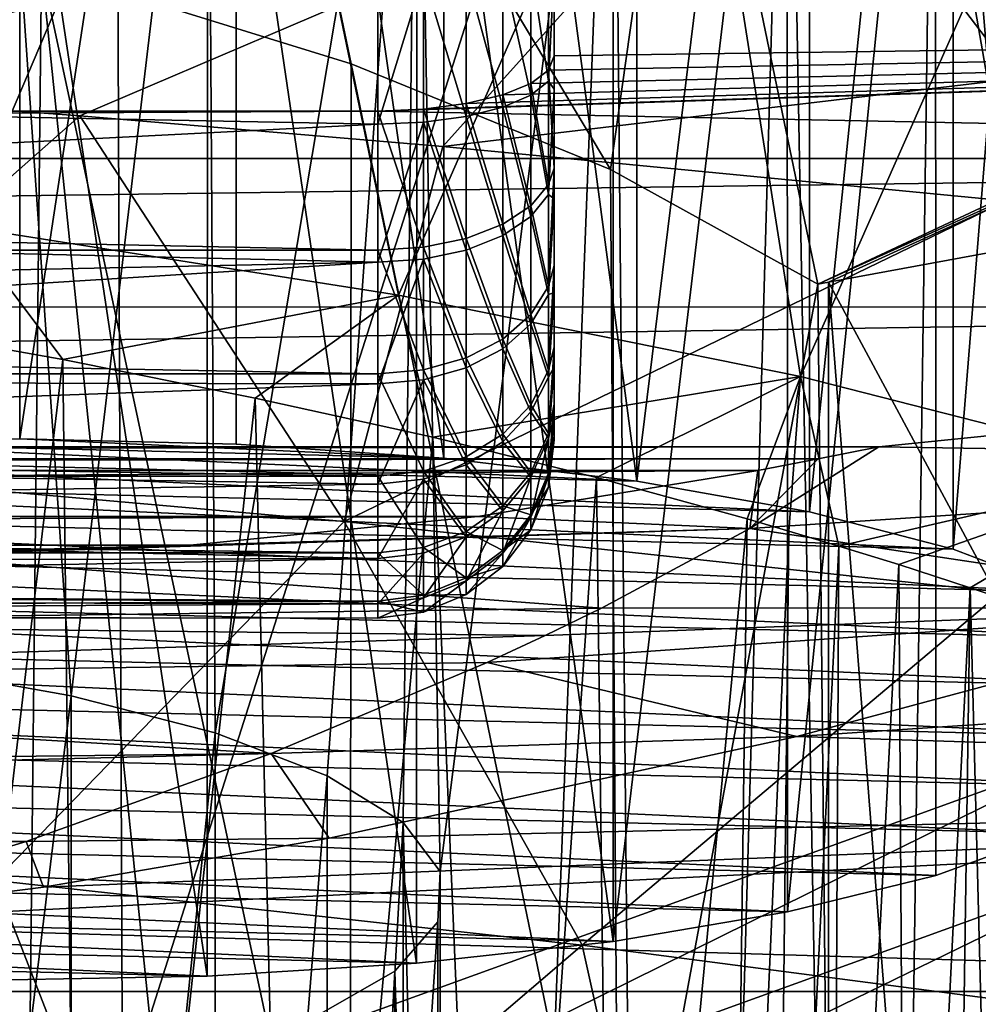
# Model space of a CAD drawing. Header units: metres. Extents: x -150 to 310, y -128 to 84.
# Tile 401 of 465: x 255.04 to 256.67, y 29.45 to 31.12. Entities that reach past the tile are written whole.
import ezdxf

# ---------------------------------------------------------------- set-up
doc = ezdxf.new("R2010")
doc.units = ezdxf.units.M
doc.layers.add('solid_26009703_SW0001_01', color=7, linetype='CONTINUOUS')

msp = doc.modelspace()

# ---------------------------------------------------------------- linework, layer by layer
at = {"layer": 'solid_26009703_SW0001_01'}
for points in [[(256.882965, 29.884733, 20), (256.363159, 32.883347, 20), (257.426453, 33.716602, 20)], [(255.216049, 29.28145, 20), (255.204056, 32.182507, 20), (256.363159, 32.883347, 20)], [(255.216049, 29.28145, 20), (256.363159, 32.883347, 20), (256.882965, 29.884733, 20)], [(254.674683, 30.402327, 146.529358), (255.041092, 32.842091, 147.075653), (255.041519, 30.409149, 146.500504)], [(255.041519, 30.409149, 146.500504), (255.041092, 32.842091, 147.075653), (255.409927, 32.833172, 147.113373)], [(255.041519, 30.409149, 146.500504), (255.409927, 32.833172, 147.113373), (255.409531, 30.400249, 146.538147)], [(255.409531, 30.400249, 146.538147), (255.409927, 32.833172, 147.113373), (255.762161, 30.376034, 146.640594)], [(255.762161, 30.376034, 146.640594), (255.409927, 32.833172, 147.113373), (255.762848, 32.808918, 147.215988)], [(255.762161, 30.376034, 146.640594), (255.762848, 32.808918, 147.215988), (256.090302, 30.33737, 146.804138)], [(256.090302, 30.33737, 146.804138), (255.762848, 32.808918, 147.215988), (256.09082, 32.770248, 147.379562)], [(256.090302, 30.33737, 146.804138), (256.09082, 32.770248, 147.379562), (256.383392, 32.718056, 147.600357)], [(256.090302, 30.33737, 146.804138), (256.383392, 32.718056, 147.600357), (256.383514, 30.28507, 147.025391)], [(256.383514, 30.28507, 147.025391), (256.383392, 32.718056, 147.600357), (256.627686, 32.654808, 147.867905)], [(256.383514, 30.28507, 147.025391), (256.627686, 32.654808, 147.867905), (256.62796, 30.221779, 147.293137)], [(256.62796, 30.221779, 147.293137), (256.627686, 32.654808, 147.867905), (256.818268, 32.582169, 148.175186)], [(256.62796, 30.221779, 147.293137), (256.818268, 32.582169, 148.175186), (256.81839, 30.149157, 147.600342)], [(253.496826, 28.847433, 20), (253.971252, 31.628019, 20), (255.204056, 32.182507, 20)], [(253.496826, 28.847433, 20), (255.204056, 32.182507, 20), (255.216049, 29.28145, 20)], [(256.796539, 32.171997, 149.910355), (256.835052, 24.208948, 183.596405), (256.487549, 24.237047, 183.477539)], [(256.598053, 32.100166, 150.214218), (256.796539, 32.171997, 149.910355), (256.487549, 24.237047, 183.477539)], [(256.796539, 29.739042, 149.335251), (256.796539, 32.171997, 149.910355), (256.598053, 32.100166, 150.214218)], [(256.345978, 32.038231, 150.476227), (256.598053, 32.100166, 150.214218), (256.487549, 24.237047, 183.477539)], [(256.346344, 29.60535, 149.900803), (256.598053, 32.100166, 150.214218), (256.345978, 32.038231, 150.476227)], [(256.598236, 29.667276, 149.63884), (256.598053, 32.100166, 150.214218), (256.346344, 29.60535, 149.900803)], [(256.796539, 29.739042, 149.335251), (256.598053, 32.100166, 150.214218), (256.598236, 29.667276, 149.63884)], [(256.049896, 31.988049, 150.688507), (256.345978, 32.038231, 150.476227), (256.123444, 24.250113, 183.422272)], [(256.050049, 29.555134, 150.113235), (256.345978, 32.038231, 150.476227), (256.049896, 31.988049, 150.688507)], [(256.346344, 29.60535, 149.900803), (256.345978, 32.038231, 150.476227), (256.050049, 29.555134, 150.113235)], [(256.345978, 32.038231, 150.476227), (256.487549, 24.237047, 183.477539), (256.123444, 24.250113, 183.422272)], [(255.426117, 31.901264, 119.881325), (254.944885, 30.769943, 119.285736), (254.622391, 32.015484, 119.473335)], [(255.716507, 31.950991, 150.845261), (256.049896, 31.988049, 150.688507), (255.75621, 29.673986, 160.477676)], [(256.050049, 29.555134, 150.113235), (256.049896, 31.988049, 150.688507), (255.716507, 31.950991, 150.845261)], [(256.049896, 31.988049, 150.688507), (256.123444, 24.250113, 183.422272), (255.753357, 24.247452, 183.433533)], [(256.049896, 31.988049, 150.688507), (255.753357, 24.247452, 183.433533), (255.75621, 29.673986, 160.477676)], [(255.360764, 31.928854, 150.938904), (255.716507, 31.950991, 150.845261), (255.373337, 29.909336, 159.482071)], [(255.715958, 29.518002, 150.270325), (255.716507, 31.950991, 150.845261), (255.360764, 31.928854, 150.938904)], [(255.716507, 31.950991, 150.845261), (255.563919, 29.836697, 159.789368), (255.373337, 29.909336, 159.482071)], [(255.716507, 31.950991, 150.845261), (255.693161, 29.756943, 160.12674), (255.563919, 29.836697, 159.789368)], [(255.716507, 31.950991, 150.845261), (255.75621, 29.673986, 160.477676), (255.693161, 29.756943, 160.12674)], [(256.050049, 29.555134, 150.113235), (255.716507, 31.950991, 150.845261), (255.715958, 29.518002, 150.270325)], [(254.993637, 31.922009, 150.967865), (255.129059, 29.972582, 159.214523), (254.836472, 30.024775, 158.993729)], [(255.360046, 29.495878, 150.363907), (254.993637, 31.922009, 150.967865), (254.993225, 29.489058, 150.392761)], [(254.993637, 31.922009, 150.967865), (255.360764, 31.928854, 150.938904), (255.129059, 29.972582, 159.214523)], [(255.360046, 29.495878, 150.363907), (255.360764, 31.928854, 150.938904), (254.993637, 31.922009, 150.967865)], [(255.360764, 31.928854, 150.938904), (255.373337, 29.909336, 159.482071), (255.129059, 29.972582, 159.214523)], [(255.715958, 29.518002, 150.270325), (255.360764, 31.928854, 150.938904), (255.360046, 29.495878, 150.363907)], [(255.426117, 31.901264, 119.881325), (255.684937, 30.653164, 119.702866), (254.944885, 30.769943, 119.285736)], [(255.078445, 31.209459, 122.352425), (255.604828, 31.046314, 122.935181), (255.426117, 31.901264, 119.881325)], [(256.17157, 31.761906, 120.379105), (255.684937, 30.653164, 119.702866), (255.426117, 31.901264, 119.881325)], [(256.045715, 30.866819, 123.576332), (256.17157, 31.761906, 120.379105), (255.426117, 31.901264, 119.881325)], [(255.604828, 31.046314, 122.935181), (256.045715, 30.866819, 123.576332), (255.426117, 31.901264, 119.881325)], [(256.17157, 31.761906, 120.379105), (256.368622, 30.51491, 120.196709), (255.684937, 30.653164, 119.702866)], [(256.045715, 30.866819, 123.576332), (256.397827, 30.672058, 124.272003), (256.17157, 31.761906, 120.379105)], [(256.849274, 31.599306, 120.959908), (256.368622, 30.51491, 120.196709), (256.17157, 31.761906, 120.379105)], [(256.843353, 30.880463, 123.527596), (256.849274, 31.599306, 120.959908), (256.17157, 31.761906, 120.379105)], [(256.397827, 30.672058, 124.272003), (256.843353, 30.880463, 123.527596), (256.17157, 31.761906, 120.379105)], [(255.949997, 30.414534, 117.06012), (255.949997, 31.348009, 117.20089), (255.949997, 31.624529, 118.10955)], [(255.949997, 30.657501, 117.844452), (255.949997, 31.624529, 118.10955), (255.949997, 31.416698, 118.146782)], [(255.949997, 30.531208, 117.673218), (255.949997, 31.624529, 118.10955), (255.949997, 30.657501, 117.844452)], [(255.949997, 30.447041, 117.479897), (255.949997, 31.624529, 118.10955), (255.949997, 30.531208, 117.673218)], [(255.949997, 30.40716, 117.272827), (255.949997, 31.624529, 118.10955), (255.949997, 30.447041, 117.479897)], [(255.949997, 30.414534, 117.06012), (255.949997, 31.624529, 118.10955), (255.949997, 30.40716, 117.272827)], [(256.849274, 31.599306, 120.959908), (256.992371, 30.35578, 120.765114), (256.368622, 30.51491, 120.196709)], [(256.219482, 31.417496, 239.797455), (254.146851, 31.568571, 239.514435), (253.840149, 31.048929, 240.856018)], [(254.491501, 31.00687, 240.934845), (256.219482, 31.417496, 239.797455), (253.840149, 31.048929, 240.856018)], [(254.491501, 31.00687, 240.934845), (255.143387, 30.958174, 241.026108), (256.219482, 31.417496, 239.797455)], [(255.143387, 30.958174, 241.026108), (255.760406, 30.905994, 241.123901), (256.219482, 31.417496, 239.797455)], [(258.289825, 31.206028, 240.193741), (256.219482, 31.417496, 239.797455), (255.760406, 30.905994, 241.123901)], [(255.949997, 30.657501, 117.844452), (255.949997, 31.416698, 118.146782), (255.949997, 30.816851, 117.981934)], [(255.949997, 30.816851, 117.981934), (255.949997, 31.416698, 118.146782), (255.949997, 31.208759, 118.137283)], [(255.949997, 31.348009, 117.20089), (260.419891, 31.121006, 116.485008), (261.106964, 31.376841, 117.293686)], [(255.050598, 28.642982, 121.604988), (254.476974, 31.352512, 121.841446), (254.428589, 28.53084, 121.012894)], [(255.050598, 28.642982, 121.604988), (255.078445, 31.209459, 122.352425), (254.476974, 31.352512, 121.841446)], [(255.949997, 31.348009, 117.20089), (255.949997, 31.059605, 116.295654), (260.419891, 31.121006, 116.485008)], [(255.949997, 30.869019, 116.381889), (255.949997, 31.059605, 116.295654), (255.949997, 31.348009, 117.20089)], [(255.949997, 30.468212, 116.856689), (255.949997, 31.348009, 117.20089), (255.949997, 30.414534, 117.06012)], [(255.949997, 30.565483, 116.669334), (255.949997, 31.348009, 117.20089), (255.949997, 30.468212, 116.856689)], [(255.949997, 30.703695, 116.507057), (255.949997, 31.348009, 117.20089), (255.949997, 30.565483, 116.669334)], [(255.949997, 30.869019, 116.381889), (255.949997, 31.348009, 117.20089), (255.949997, 30.703695, 116.507057)], [(252.5, 31.238018, 118.443291), (252.5, 31.005062, 118.39904), (255.649994, 31.195852, 118.438759)], [(255.909927, 31.21508, 118.289787), (255.939865, 31.016987, 118.16925), (255.939865, 31.224298, 118.217926)], [(255.939865, 31.224298, 118.217926), (255.939865, 31.016987, 118.16925), (255.949997, 31.208759, 118.137283)], [(255.33725, 28.70063, 121.93808), (255.078445, 31.209459, 122.352425), (255.050598, 28.642982, 121.604988)], [(255.602783, 28.755121, 122.290657), (255.604828, 31.046314, 122.935181), (255.078445, 31.209459, 122.352425)], [(255.602783, 28.755121, 122.290657), (255.078445, 31.209459, 122.352425), (255.33725, 28.70063, 121.93808)], [(255.800064, 31.200981, 118.398857), (255.727646, 31.197115, 118.428612), (255.800064, 30.956911, 118.341507)], [(256.717987, 30.813271, 241.297714), (258.289825, 31.206028, 240.193741), (255.760406, 30.905994, 241.123901)], [(255.800064, 31.200981, 118.398857), (255.862244, 30.97266, 118.296432), (255.862244, 31.207117, 118.351501)], [(255.800064, 31.200981, 118.398857), (255.800064, 30.956911, 118.341507), (255.862244, 30.97266, 118.296432)], [(255.862244, 31.207117, 118.351501), (255.909927, 30.99316, 118.237679), (255.909927, 31.21508, 118.289787)], [(255.862244, 31.207117, 118.351501), (255.862244, 30.97266, 118.296432), (255.909927, 30.99316, 118.237679)], [(255.909927, 31.21508, 118.289787), (255.909927, 30.99316, 118.237679), (255.939865, 31.016987, 118.16925)], [(255.939865, 31.016987, 118.16925), (255.949997, 31.003119, 118.081535), (255.949997, 31.208759, 118.137283)], [(255.949997, 30.816851, 117.981934), (255.949997, 31.208759, 118.137283), (255.949997, 31.003119, 118.081535)], [(252.5, 31.005062, 118.39904), (255.649994, 30.943693, 118.379501), (255.649994, 31.195852, 118.438759)], [(255.727646, 30.947004, 118.369835), (255.727646, 31.197115, 118.428612), (255.649994, 30.943693, 118.379501)], [(255.727646, 31.197115, 118.428612), (255.649994, 31.195852, 118.438759), (255.649994, 30.943693, 118.379501)], [(255.800064, 30.956911, 118.341507), (255.727646, 31.197115, 118.428612), (255.727646, 30.947004, 118.369835)], [(257.498779, 31.169559, 123.179398), (256.843353, 30.880463, 123.527596), (256.397827, 30.672058, 124.272003)], [(257.498779, 31.169559, 123.179398), (256.397827, 30.672058, 124.272003), (256.415955, 30.675394, 124.319626)], [(257.498779, 31.169559, 123.179398), (256.415955, 30.675394, 124.319626), (257.898254, 30.947905, 128.255234)], [(255.649994, 30.966089, 116.010605), (259.676178, 30.885269, 115.76738), (260.419891, 31.121006, 116.485008)], [(255.727646, 30.969297, 116.020309), (255.649994, 30.966089, 116.010605), (260.419891, 31.121006, 116.485008)], [(255.800064, 30.978699, 116.048805), (255.727646, 30.969297, 116.020309), (260.419891, 31.121006, 116.485008)], [(255.862244, 30.993637, 116.094162), (255.800064, 30.978699, 116.048805), (260.419891, 31.121006, 116.485008)], [(255.909927, 31.01306, 116.153275), (255.862244, 30.993637, 116.094162), (260.419891, 31.121006, 116.485008)], [(255.939865, 31.035603, 116.22213), (255.909927, 31.01306, 116.153275), (260.419891, 31.121006, 116.485008)], [(255.949997, 31.059605, 116.295654), (255.939865, 31.035603, 116.22213), (260.419891, 31.121006, 116.485008)], [(255.949997, 30.869019, 116.381889), (255.939865, 31.035603, 116.22213), (255.949997, 31.059605, 116.295654)], [(256.059784, 28.842941, 123.035217), (255.604828, 31.046314, 122.935181), (255.602783, 28.755121, 122.290657)], [(256.059784, 28.842941, 123.035217), (256.045715, 30.866819, 123.576332), (255.604828, 31.046314, 122.935181)], [(255.939865, 30.841085, 116.3088), (255.909927, 31.01306, 116.153275), (255.939865, 31.035603, 116.22213)], [(255.939865, 30.841085, 116.3088), (255.939865, 31.035603, 116.22213), (255.949997, 30.869019, 116.381889)], [(255.909927, 30.99316, 118.237679), (255.939865, 30.824162, 118.078888), (255.939865, 31.016987, 118.16925)], [(255.939865, 31.016987, 118.16925), (255.939865, 30.824162, 118.078888), (255.949997, 31.003119, 118.081535)], [(252.5, 31.005062, 118.39904), (252.5, 30.783253, 118.310822), (255.649994, 30.943693, 118.379501)], [(254.475098, 30.367371, 242.537247), (255.143387, 30.958174, 241.026108), (254.491501, 31.00687, 240.934845)], [(255.909927, 30.804838, 116.246063), (255.862244, 30.993637, 116.094162), (255.909927, 31.01306, 116.153275)], [(255.909927, 30.804838, 116.246063), (255.909927, 31.01306, 116.153275), (255.939865, 30.841085, 116.3088)], [(255.939865, 30.824162, 118.078888), (255.949997, 30.816851, 117.981934), (255.949997, 31.003119, 118.081535)], [(255.862244, 30.773661, 116.192207), (255.800064, 30.978699, 116.048805), (255.862244, 30.993637, 116.094162)], [(255.862244, 30.773661, 116.192207), (255.862244, 30.993637, 116.094162), (255.909927, 30.804838, 116.246063)], [(255.862244, 30.97266, 118.296432), (255.909927, 30.786749, 118.140938), (255.909927, 30.99316, 118.237679)], [(255.909927, 30.99316, 118.237679), (255.909927, 30.786749, 118.140938), (255.939865, 30.824162, 118.078888)], [(255.727646, 30.734648, 116.124947), (255.649994, 30.966089, 116.010605), (255.727646, 30.969297, 116.020309)], [(255.800064, 30.74971, 116.150902), (255.727646, 30.969297, 116.020309), (255.800064, 30.978699, 116.048805)], [(255.800064, 30.74971, 116.150902), (255.727646, 30.734648, 116.124947), (255.727646, 30.969297, 116.020309)], [(255.800064, 30.74971, 116.150902), (255.800064, 30.978699, 116.048805), (255.862244, 30.773661, 116.192207)], [(255.800064, 30.956911, 118.341507), (255.862244, 30.754593, 118.194206), (255.862244, 30.97266, 118.296432)], [(255.862244, 30.97266, 118.296432), (255.862244, 30.754593, 118.194206), (255.909927, 30.786749, 118.140938)], [(255.649994, 30.966089, 116.010605), (240.323822, 30.885269, 115.76738), (259.676178, 30.885269, 115.76738)], [(255.649994, 30.966089, 116.010605), (244.350006, 30.966089, 116.010605), (240.323822, 30.885269, 115.76738)], [(255.649994, 30.729509, 116.116112), (244.350006, 30.966089, 116.010605), (255.649994, 30.966089, 116.010605)], [(255.649994, 30.729509, 116.116112), (244.350006, 30.729509, 116.116112), (244.350006, 30.966089, 116.010605)], [(254.475098, 30.367371, 242.537247), (255.592606, 30.268791, 242.721451), (255.143387, 30.958174, 241.026108)], [(255.592606, 30.268791, 242.721451), (255.760406, 30.905994, 241.123901), (255.143387, 30.958174, 241.026108)], [(255.727646, 30.734648, 116.124947), (255.649994, 30.729509, 116.116112), (255.649994, 30.966089, 116.010605)], [(255.800064, 30.956911, 118.341507), (255.727646, 30.947004, 118.369835), (255.800064, 30.729904, 118.235077)], [(255.800064, 30.956911, 118.341507), (255.800064, 30.729904, 118.235077), (255.862244, 30.754593, 118.194206)], [(255.649994, 30.943693, 118.379501), (252.5, 30.783253, 118.310822), (255.649994, 30.709112, 118.269516)], [(255.727646, 30.714382, 118.260757), (255.727646, 30.947004, 118.369835), (255.649994, 30.709112, 118.269516)], [(255.727646, 30.947004, 118.369835), (255.649994, 30.943693, 118.379501), (255.649994, 30.709112, 118.269516)], [(255.800064, 30.729904, 118.235077), (255.727646, 30.947004, 118.369835), (255.727646, 30.714382, 118.260757)], [(257.898254, 30.947905, 128.255234), (256.415955, 30.675394, 124.319626), (257.286041, 29.058058, 126.132187)], [(255.592606, 30.268791, 242.721451), (256.717987, 30.813271, 241.297714), (255.760406, 30.905994, 241.123901)], [(241.15773, 30.631981, 115.105293), (259.676178, 30.885269, 115.76738), (240.323822, 30.885269, 115.76738)], [(241.15773, 30.631981, 115.105293), (258.846863, 30.63328, 115.108299), (259.676178, 30.885269, 115.76738)], [(255.939865, 30.668613, 116.433701), (255.939865, 30.841085, 116.3088), (255.949997, 30.869019, 116.381889)], [(255.939865, 30.668613, 116.433701), (255.949997, 30.869019, 116.381889), (255.949997, 30.703695, 116.507057)], [(256.059784, 28.842941, 123.035217), (256.397827, 30.672058, 124.272003), (256.045715, 30.866819, 123.576332)], [(255.909927, 30.804838, 116.246063), (255.939865, 30.841085, 116.3088), (255.939865, 30.668613, 116.433701)], [(255.909927, 30.786749, 118.140938), (255.939865, 30.65411, 117.950706), (255.939865, 30.824162, 118.078888)], [(255.939865, 30.824162, 118.078888), (255.939865, 30.65411, 117.950706), (255.949997, 30.816851, 117.981934)], [(255.939865, 30.65411, 117.950706), (255.949997, 30.657501, 117.844452), (255.949997, 30.816851, 117.981934)], [(255.592606, 30.268791, 242.721451), (256.709229, 30.148329, 242.946579), (256.717987, 30.813271, 241.297714)], [(255.862244, 30.773661, 116.192207), (255.909927, 30.804838, 116.246063), (255.909927, 30.62022, 116.379776)], [(255.909927, 30.62022, 116.379776), (255.909927, 30.804838, 116.246063), (255.939865, 30.668613, 116.433701)], [(255.649994, 30.709112, 118.269516), (252.5, 30.783253, 118.310822), (252.487396, 30.642412, 118.226845)], [(255.862244, 30.754593, 118.194206), (255.909927, 30.604717, 118.003716), (255.909927, 30.786749, 118.140938)], [(255.909927, 30.786749, 118.140938), (255.909927, 30.604717, 118.003716), (255.939865, 30.65411, 117.950706)], [(255.114822, 30.543768, 120.093628), (254.768326, 30.605875, 119.87178), (254.944885, 30.769943, 119.285736)], [(255.114822, 30.543768, 120.093628), (254.944885, 30.769943, 119.285736), (255.684937, 30.653164, 119.702866)], [(255.800064, 30.74971, 116.150902), (255.862244, 30.773661, 116.192207), (255.862244, 30.578623, 116.333504)], [(255.862244, 30.578623, 116.333504), (255.862244, 30.773661, 116.192207), (255.909927, 30.62022, 116.379776)], [(255.800064, 30.546684, 116.298004), (255.727646, 30.734648, 116.124947), (255.800064, 30.74971, 116.150902)], [(255.800064, 30.729904, 118.235077), (255.862244, 30.562283, 118.049225), (255.862244, 30.754593, 118.194206)], [(255.800064, 30.546684, 116.298004), (255.800064, 30.74971, 116.150902), (255.862244, 30.578623, 116.333504)], [(255.862244, 30.754593, 118.194206), (255.862244, 30.562283, 118.049225), (255.909927, 30.604717, 118.003716)], [(255.727646, 30.734648, 116.124947), (255.727646, 30.526606, 116.275703), (255.649994, 30.729509, 116.116112)], [(255.800064, 30.546684, 116.298004), (255.727646, 30.526606, 116.275703), (255.727646, 30.734648, 116.124947)], [(255.649994, 30.519758, 116.268112), (244.350006, 30.519758, 116.268112), (244.350006, 30.729509, 116.116112)], [(255.649994, 30.519758, 116.268112), (244.350006, 30.729509, 116.116112), (255.649994, 30.729509, 116.116112)], [(255.727646, 30.526606, 116.275703), (255.649994, 30.519758, 116.268112), (255.649994, 30.729509, 116.116112)], [(255.800064, 30.729904, 118.235077), (255.727646, 30.714382, 118.260757), (255.800064, 30.529711, 118.084137)], [(255.800064, 30.729904, 118.235077), (255.800064, 30.529711, 118.084137), (255.862244, 30.562283, 118.049225)], [(255.649994, 30.709112, 118.269516), (252.448685, 30.508526, 118.119217), (255.649994, 30.502264, 118.113556)], [(255.649994, 30.709112, 118.269516), (252.487396, 30.642412, 118.226845), (252.448685, 30.508526, 118.119217)], [(255.727646, 30.509237, 118.106079), (255.727646, 30.714382, 118.260757), (255.649994, 30.502264, 118.113556)], [(255.727646, 30.714382, 118.260757), (255.649994, 30.709112, 118.269516), (255.649994, 30.502264, 118.113556)], [(255.800064, 30.529711, 118.084137), (255.727646, 30.714382, 118.260757), (255.727646, 30.509237, 118.106079)], [(255.939865, 30.525599, 116.591476), (255.939865, 30.668613, 116.433701), (255.949997, 30.703695, 116.507057)], [(255.939865, 30.525599, 116.591476), (255.949997, 30.703695, 116.507057), (255.949997, 30.565483, 116.669334)], [(255.909927, 30.62022, 116.379776), (255.939865, 30.668613, 116.433701), (255.939865, 30.525599, 116.591476)], [(256.415955, 28.911339, 123.825768), (256.397827, 30.672058, 124.272003), (256.059784, 28.842941, 123.035217)], [(256.415955, 30.675394, 124.319626), (256.397827, 30.672058, 124.272003), (256.415955, 28.911339, 123.825768)], [(256.415955, 30.675394, 124.319626), (256.415955, 28.911339, 123.825768), (256.552765, 28.934647, 124.188507)], [(256.415955, 30.675394, 124.319626), (256.552765, 28.934647, 124.188507), (257.286041, 29.058058, 126.132187)], [(255.441483, 30.478401, 120.32711), (255.114822, 30.543768, 120.093628), (255.684937, 30.653164, 119.702866)], [(255.74324, 30.411856, 120.564812), (255.441483, 30.478401, 120.32711), (255.684937, 30.653164, 119.702866)], [(255.74324, 30.411856, 120.564812), (255.684937, 30.653164, 119.702866), (256.368622, 30.51491, 120.196709)], [(255.909927, 30.604717, 118.003716), (255.939865, 30.514137, 117.790222), (255.939865, 30.65411, 117.950706)], [(255.939865, 30.65411, 117.950706), (255.939865, 30.514137, 117.790222), (255.949997, 30.657501, 117.844452)], [(255.939865, 30.514137, 117.790222), (255.949997, 30.531208, 117.673218), (255.949997, 30.657501, 117.844452)], [(243.48671, 30.39809, 114.610138), (258.846863, 30.63328, 115.108299), (241.15773, 30.631981, 115.105293)], [(256.501648, 30.395742, 114.605568), (258.846863, 30.63328, 115.108299), (243.48671, 30.39809, 114.610138)], [(256.501648, 30.395742, 114.605568), (258.014282, 30.371899, 114.559555), (258.846863, 30.63328, 115.108299)], [(255.862244, 30.578623, 116.333504), (255.909927, 30.62022, 116.379776), (255.909927, 30.467134, 116.548683)], [(255.909927, 30.467134, 116.548683), (255.909927, 30.62022, 116.379776), (255.939865, 30.525599, 116.591476)], [(254.776474, 27.695803, 119.126831), (254.768326, 30.605875, 119.87178), (255.114822, 30.543768, 120.093628)], [(255.862244, 30.562283, 118.049225), (255.909927, 30.454884, 117.831917), (255.909927, 30.604717, 118.003716)], [(255.909927, 30.604717, 118.003716), (255.909927, 30.454884, 117.831917), (255.939865, 30.514137, 117.790222)], [(255.800064, 30.546684, 116.298004), (255.862244, 30.578623, 116.333504), (255.862244, 30.416901, 116.511963)], [(255.862244, 30.416901, 116.511963), (255.862244, 30.578623, 116.333504), (255.909927, 30.467134, 116.548683)], [(255.939865, 30.418184, 116.775352), (255.939865, 30.525599, 116.591476), (255.949997, 30.565483, 116.669334)], [(255.939865, 30.418184, 116.775352), (255.949997, 30.565483, 116.669334), (255.949997, 30.468212, 116.856689)], [(255.800064, 30.529711, 118.084137), (255.862244, 30.403988, 117.867714), (255.862244, 30.562283, 118.049225)], [(255.862244, 30.562283, 118.049225), (255.862244, 30.403988, 117.867714), (255.909927, 30.454884, 117.831917)], [(255.14711, 27.755613, 119.399757), (254.776474, 27.695803, 119.126831), (255.114822, 30.543768, 120.093628)], [(255.14711, 27.755613, 119.399757), (255.114822, 30.543768, 120.093628), (255.441483, 30.478401, 120.32711)], [(255.800064, 30.378342, 116.483803), (255.727646, 30.526606, 116.275703), (255.800064, 30.546684, 116.298004)], [(255.800064, 30.378342, 116.483803), (255.800064, 30.546684, 116.298004), (255.862244, 30.416901, 116.511963)], [(255.649994, 30.34584, 116.460091), (244.350006, 30.34584, 116.460091), (244.350006, 30.519758, 116.268112)], [(255.649994, 30.34584, 116.460091), (244.350006, 30.519758, 116.268112), (255.649994, 30.519758, 116.268112)], [(255.727646, 30.526606, 116.275703), (255.727646, 30.354103, 116.46611), (255.649994, 30.519758, 116.268112)], [(255.727646, 30.354103, 116.46611), (255.649994, 30.34584, 116.460091), (255.649994, 30.519758, 116.268112)], [(255.800064, 30.529711, 118.084137), (255.727646, 30.509237, 118.106079), (255.800064, 30.364929, 117.89518)], [(255.800064, 30.378342, 116.483803), (255.727646, 30.354103, 116.46611), (255.727646, 30.526606, 116.275703)], [(256.021881, 30.343399, 120.809341), (255.74324, 30.411856, 120.564812), (256.368622, 30.51491, 120.196709)], [(255.800064, 30.529711, 118.084137), (255.800064, 30.364929, 117.89518), (255.862244, 30.403988, 117.867714)], [(255.909927, 30.467134, 116.548683), (255.939865, 30.525599, 116.591476), (255.939865, 30.418184, 116.775352)], [(255.939865, 30.514137, 117.790222), (255.939865, 30.410259, 117.604324), (255.949997, 30.531208, 117.673218)], [(255.939865, 30.410259, 117.604324), (255.949997, 30.447041, 117.479897), (255.949997, 30.531208, 117.673218)], [(256.277679, 30.272909, 121.061127), (256.021881, 30.343399, 120.809341), (256.368622, 30.51491, 120.196709)], [(256.348572, 30.252411, 121.134346), (256.277679, 30.272909, 121.061127), (256.368622, 30.51491, 120.196709)], [(256.433777, 30.226992, 121.225143), (256.348572, 30.252411, 121.134346), (256.368622, 30.51491, 120.196709)], [(256.433777, 30.226992, 121.225143), (256.368622, 30.51491, 120.196709), (256.992371, 30.35578, 120.765114)], [(255.649994, 30.502264, 118.113556), (252.448685, 30.508526, 118.119217), (252.382965, 30.385885, 117.988945)], [(255.649994, 30.502264, 118.113556), (252.382965, 30.385885, 117.988945), (255.649994, 30.332029, 117.918335)], [(255.727646, 30.509237, 118.106079), (255.649994, 30.502264, 118.113556), (255.649994, 30.332029, 117.918335)], [(255.727646, 30.34038, 117.912437), (255.727646, 30.509237, 118.106079), (255.649994, 30.332029, 117.918335)], [(255.800064, 30.364929, 117.89518), (255.727646, 30.509237, 118.106079), (255.727646, 30.34038, 117.912437)], [(255.909927, 30.454884, 117.831917), (255.939865, 30.410259, 117.604324), (255.939865, 30.514137, 117.790222)], [(255.5056, 27.817123, 119.697685), (255.14711, 27.755613, 119.399757), (255.441483, 30.478401, 120.32711)], [(255.5056, 27.817123, 119.697685), (255.441483, 30.478401, 120.32711), (255.74324, 30.411856, 120.564812)], [(255.862244, 30.416901, 116.511963), (255.909927, 30.467134, 116.548683), (255.909927, 30.352158, 116.745522)], [(255.909927, 30.352158, 116.745522), (255.909927, 30.467134, 116.548683), (255.939865, 30.418184, 116.775352)], [(255.939865, 30.350986, 116.977425), (255.939865, 30.418184, 116.775352), (255.949997, 30.468212, 116.856689)], [(255.939865, 30.350986, 116.977425), (255.949997, 30.468212, 116.856689), (255.949997, 30.414534, 117.06012)], [(255.862244, 30.403988, 117.867714), (255.909927, 30.343687, 117.632919), (255.909927, 30.454884, 117.831917)], [(255.909927, 30.454884, 117.831917), (255.909927, 30.343687, 117.632919), (255.939865, 30.410259, 117.604324)], [(255.939865, 30.410259, 117.604324), (255.939865, 30.346937, 117.401009), (255.949997, 30.447041, 117.479897)], [(255.939865, 30.346937, 117.401009), (255.949997, 30.40716, 117.272827), (255.949997, 30.447041, 117.479897)], [(255.800064, 30.378342, 116.483803), (255.862244, 30.416901, 116.511963), (255.862244, 30.295439, 116.719933)], [(255.862244, 30.295439, 116.719933), (255.862244, 30.416901, 116.511963), (255.909927, 30.352158, 116.745522)], [(255.909927, 30.352158, 116.745522), (255.939865, 30.418184, 116.775352), (255.939865, 30.350986, 116.977425)], [(255.939865, 30.326893, 117.189003), (255.939865, 30.350986, 116.977425), (255.949997, 30.414534, 117.06012)], [(255.939865, 30.326893, 117.189003), (255.949997, 30.414534, 117.06012), (255.949997, 30.40716, 117.272827)], [(256.501648, 30.395742, 114.605568), (243.48671, 30.39809, 114.610138), (243.594772, 30.376507, 114.56839)], [(254.318771, 30.380205, 146.62294), (254.674683, 30.402327, 146.529358), (256.090302, 30.33737, 146.804138)], [(254.674683, 30.402327, 146.529358), (255.041519, 30.409149, 146.500504), (255.762161, 30.376034, 146.640594)], [(254.674683, 30.402327, 146.529358), (255.762161, 30.376034, 146.640594), (256.090302, 30.33737, 146.804138)], [(255.041519, 30.409149, 146.500504), (255.409531, 30.400249, 146.538147), (255.762161, 30.376034, 146.640594)], [(255.850739, 27.879299, 120.02034), (255.5056, 27.817123, 119.697685), (255.74324, 30.411856, 120.564812)], [(255.850739, 27.879299, 120.02034), (255.74324, 30.411856, 120.564812), (256.021881, 30.343399, 120.809341)], [(255.800064, 30.364929, 117.89518), (255.862244, 30.28651, 117.657471), (255.862244, 30.403988, 117.867714)], [(255.862244, 30.403988, 117.867714), (255.862244, 30.28651, 117.657471), (255.909927, 30.343687, 117.632919)], [(255.909927, 30.343687, 117.632919), (255.909927, 30.275902, 117.415276), (255.939865, 30.410259, 117.604324)], [(255.909927, 30.275902, 117.415276), (255.939865, 30.346937, 117.401009), (255.939865, 30.410259, 117.604324)], [(255.939865, 30.346937, 117.401009), (255.939865, 30.326893, 117.189003), (255.949997, 30.40716, 117.272827)], [(256.501648, 30.395742, 114.605568), (243.594772, 30.376507, 114.56839), (256.398651, 30.375214, 114.56591)], [(255.649994, 30.332029, 117.918335), (252.382965, 30.385885, 117.988945), (252.291107, 30.280266, 117.8386)], [(256.282501, 30.256834, 114.346832), (258.014282, 30.371899, 114.559555), (256.501648, 30.395742, 114.605568)], [(256.282501, 30.256834, 114.346832), (256.501648, 30.395742, 114.605568), (256.398651, 30.375214, 114.56591)], [(256.398651, 30.375214, 114.56591), (243.594772, 30.376507, 114.56839), (243.703613, 30.355343, 114.528015)], [(256.398651, 30.375214, 114.56591), (243.703613, 30.355343, 114.528015), (256.296051, 30.355289, 114.527916)], [(253.984695, 30.343073, 146.780029), (254.318771, 30.380205, 146.62294), (256.383514, 30.28507, 147.025391)], [(254.318771, 30.380205, 146.62294), (256.090302, 30.33737, 146.804138), (256.383514, 30.28507, 147.025391)], [(254.999405, 29.658884, 244.239716), (255.592606, 30.268791, 242.721451), (254.475098, 30.367371, 242.537247)], [(255.800064, 30.251911, 116.70031), (255.727646, 30.354103, 116.46611), (255.800064, 30.378342, 116.483803)], [(255.800064, 30.364929, 117.89518), (255.727646, 30.34038, 117.912437), (255.800064, 30.242636, 117.676308)], [(255.800064, 30.251911, 116.70031), (255.800064, 30.378342, 116.483803), (255.862244, 30.295439, 116.719933)], [(255.800064, 30.364929, 117.89518), (255.800064, 30.242636, 117.676308), (255.862244, 30.28651, 117.657471)], [(256.282501, 30.256834, 114.346832), (256.398651, 30.375214, 114.56591), (256.296051, 30.355289, 114.527916)], [(256.282501, 30.256834, 114.346832), (257.177429, 30.121887, 114.114746), (258.014282, 30.371899, 114.559555)], [(256.296051, 30.355289, 114.527916), (243.703613, 30.355343, 114.528015), (244.179688, 30.277363, 114.383713)], [(256.296051, 30.355289, 114.527916), (244.179688, 30.277363, 114.383713), (255.820053, 30.277336, 114.383667)], [(255.727646, 30.354103, 116.46611), (255.727646, 30.22455, 116.687981), (255.649994, 30.34584, 116.460091)], [(255.800064, 30.251911, 116.70031), (255.727646, 30.22455, 116.687981), (255.727646, 30.354103, 116.46611)], [(256.282501, 30.256834, 114.346832), (256.296051, 30.355289, 114.527916), (255.820053, 30.277336, 114.383667)], [(255.862244, 30.295439, 116.719933), (255.909927, 30.352158, 116.745522), (255.909927, 30.280231, 116.961838)], [(255.909927, 30.280231, 116.961838), (255.909927, 30.352158, 116.745522), (255.939865, 30.350986, 116.977425)], [(255.909927, 30.280231, 116.961838), (255.939865, 30.350986, 116.977425), (255.939865, 30.326893, 117.189003)], [(256.535645, 30.195456, 121.337784), (256.433777, 30.226992, 121.225143), (256.992371, 30.35578, 120.765114)], [(256.656921, 30.156157, 121.478157), (256.535645, 30.195456, 121.337784), (256.992371, 30.35578, 120.765114)], [(256.749939, 30.124613, 121.590836), (256.656921, 30.156157, 121.478157), (256.992371, 30.35578, 120.765114)], [(255.649994, 30.215225, 116.683792), (244.350006, 30.215225, 116.683792), (244.350006, 30.34584, 116.460091)], [(255.649994, 30.215225, 116.683792), (244.350006, 30.34584, 116.460091), (255.649994, 30.34584, 116.460091)], [(255.649994, 30.332029, 117.918335), (252.291107, 30.280266, 117.8386), (255.649994, 30.205673, 117.6922)], [(253.6884, 30.292856, 146.992462), (253.984695, 30.343073, 146.780029), (256.62796, 30.221779, 147.293137)], [(253.984695, 30.343073, 146.780029), (256.383514, 30.28507, 147.025391), (256.62796, 30.221779, 147.293137)], [(255.727646, 30.22455, 116.687981), (255.649994, 30.215225, 116.683792), (255.649994, 30.34584, 116.460091)], [(255.727646, 30.34038, 117.912437), (255.649994, 30.332029, 117.918335), (255.649994, 30.205673, 117.6922)], [(255.727646, 30.215061, 117.688148), (255.727646, 30.34038, 117.912437), (255.649994, 30.205673, 117.6922)], [(255.800064, 30.242636, 117.676308), (255.727646, 30.34038, 117.912437), (255.727646, 30.215061, 117.688148)], [(256.052277, 27.916836, 120.227173), (255.850739, 27.879299, 120.02034), (256.021881, 30.343399, 120.809341)], [(255.862244, 30.28651, 117.657471), (255.862244, 30.214895, 117.427528), (255.909927, 30.343687, 117.632919)], [(255.862244, 30.214895, 117.427528), (255.909927, 30.275902, 117.415276), (255.909927, 30.343687, 117.632919)], [(255.909927, 30.275902, 117.415276), (255.909927, 30.254442, 117.188332), (255.939865, 30.346937, 117.401009)], [(255.909927, 30.254442, 117.188332), (255.939865, 30.326893, 117.189003), (255.939865, 30.346937, 117.401009)], [(256.052277, 27.916836, 120.227173), (256.021881, 30.343399, 120.809341), (256.277679, 30.272909, 121.061127)], [(255.909927, 30.254442, 117.188332), (255.909927, 30.280231, 116.961838), (255.939865, 30.326893, 117.189003)], [(253.436493, 30.230928, 147.254425), (253.6884, 30.292856, 146.992462), (256.81839, 30.149157, 147.600342)], [(253.6884, 30.292856, 146.992462), (256.62796, 30.221779, 147.293137), (256.81839, 30.149157, 147.600342)], [(255.800064, 30.251911, 116.70031), (255.862244, 30.295439, 116.719933), (255.862244, 30.219458, 116.948471)], [(255.800064, 30.168083, 117.436935), (255.862244, 30.214895, 117.427528), (255.862244, 30.28651, 117.657471)], [(255.800064, 30.242636, 117.676308), (255.800064, 30.168083, 117.436935), (255.862244, 30.28651, 117.657471)], [(255.862244, 30.219458, 116.948471), (255.862244, 30.295439, 116.719933), (255.909927, 30.280231, 116.961838)], [(255.820053, 30.277336, 114.383667), (244.179688, 30.277363, 114.383713), (244.668701, 30.228525, 114.296684)], [(255.820053, 30.277336, 114.383667), (244.668701, 30.228525, 114.296684), (255.331131, 30.228518, 114.296669)], [(255.649994, 30.205673, 117.6922), (252.291107, 30.280266, 117.8386), (252.174881, 30.196457, 117.669678)], [(254.999405, 29.658884, 244.239716), (255.997574, 29.548815, 244.444519), (255.592606, 30.268791, 242.721451)], [(256.282501, 30.256834, 114.346832), (255.820053, 30.277336, 114.383667), (255.331131, 30.228518, 114.296669)], [(255.997574, 29.548815, 244.444519), (256.709229, 30.148329, 242.946579), (255.592606, 30.268791, 242.721451)], [(255.862244, 30.219458, 116.948471), (255.909927, 30.280231, 116.961838), (255.909927, 30.254442, 117.188332)], [(255.862244, 30.214895, 117.427528), (255.862244, 30.192221, 117.187759), (255.909927, 30.275902, 117.415276)], [(255.862244, 30.192221, 117.187759), (255.909927, 30.254442, 117.188332), (255.909927, 30.275902, 117.415276)], [(256.052277, 27.916836, 120.227173), (256.277679, 30.272909, 121.061127), (256.247406, 27.953886, 120.441933)], [(256.247406, 27.953886, 120.441933), (256.277679, 30.272909, 121.061127), (256.348572, 30.252411, 121.134346)], [(256.282501, 30.256834, 114.346832), (255.331131, 30.228518, 114.296669), (254.829285, 30.21088, 114.265839)], [(256.030212, 30.121315, 114.113792), (256.282501, 30.256834, 114.346832), (254.829285, 30.21088, 114.265839)], [(255.800064, 30.172823, 116.938225), (255.727646, 30.22455, 116.687981), (255.800064, 30.251911, 116.70031)], [(255.800064, 30.172823, 116.938225), (255.800064, 30.251911, 116.70031), (255.862244, 30.219458, 116.948471)], [(255.862244, 30.192221, 117.187759), (255.862244, 30.219458, 116.948471), (255.909927, 30.254442, 117.188332)], [(256.030212, 30.121315, 114.113792), (257.177429, 30.121887, 114.114746), (256.282501, 30.256834, 114.346832)], [(256.322968, 27.968332, 120.529289), (256.247406, 27.953886, 120.441933), (256.348572, 30.252411, 121.134346)], [(256.322968, 27.968332, 120.529289), (256.348572, 30.252411, 121.134346), (256.433777, 30.226992, 121.225143)], [(253.238174, 30.159163, 147.558014), (253.436493, 30.230928, 147.254425), (256.94751, 30.069473, 147.937424)], [(253.436493, 30.230928, 147.254425), (256.81839, 30.149157, 147.600342), (256.94751, 30.069473, 147.937424)], [(255.800064, 30.242636, 117.676308), (255.727646, 30.138662, 117.442848), (255.800064, 30.168083, 117.436935)], [(255.800064, 30.242636, 117.676308), (255.727646, 30.215061, 117.688148), (255.727646, 30.138662, 117.442848)], [(255.649994, 30.133524, 116.929611), (251.5, 30.150471, 116.861839), (244.350006, 30.215225, 116.683792)], [(255.649994, 30.133524, 116.929611), (244.350006, 30.215225, 116.683792), (255.649994, 30.215225, 116.683792)], [(255.331131, 30.228518, 114.296669), (244.668701, 30.228525, 114.296684), (245.17067, 30.21088, 114.265839)], [(255.331131, 30.228518, 114.296669), (245.17067, 30.21088, 114.265839), (245.31636, 30.21088, 114.265839)], [(255.331131, 30.228518, 114.296669), (245.31636, 30.21088, 114.265839), (254.68129, 30.21088, 114.265839)], [(255.331131, 30.228518, 114.296669), (254.68129, 30.21088, 114.265839), (254.829285, 30.21088, 114.265839)], [(255.727646, 30.22455, 116.687981), (255.727646, 30.143511, 116.931786), (255.649994, 30.215225, 116.683792)], [(255.727646, 30.143511, 116.931786), (255.649994, 30.133524, 116.929611), (255.649994, 30.215225, 116.683792)], [(255.727646, 30.138662, 117.442848), (255.727646, 30.215061, 117.688148), (255.649994, 30.128643, 117.44487)], [(255.727646, 30.215061, 117.688148), (255.649994, 30.205673, 117.6922), (255.649994, 30.128643, 117.44487)], [(255.800064, 30.172823, 116.938225), (255.727646, 30.143511, 116.931786), (255.727646, 30.22455, 116.687981)], [(255.800064, 30.172823, 116.938225), (255.862244, 30.219458, 116.948471), (255.862244, 30.192221, 117.187759)], [(255.800064, 30.168083, 117.436935), (255.800064, 30.144474, 117.187332), (255.862244, 30.214895, 117.427528)], [(255.800064, 30.144474, 117.187332), (255.862244, 30.192221, 117.187759), (255.862244, 30.214895, 117.427528)], [(256.421967, 27.987396, 120.647522), (256.322968, 27.968332, 120.529289), (256.433777, 30.226992, 121.225143)], [(256.421967, 27.987396, 120.647522), (256.433777, 30.226992, 121.225143), (256.535645, 30.195456, 121.337784)], [(255.649994, 30.205673, 117.6922), (252.035767, 30.13747, 117.48555), (255.649994, 30.128643, 117.44487)], [(255.649994, 30.205673, 117.6922), (252.174881, 30.196457, 117.669678), (252.035767, 30.13747, 117.48555)], [(256.030212, 30.121315, 114.113792), (254.829285, 30.21088, 114.265839), (254.05986, 30.096081, 114.072258)], [(255.800064, 30.144474, 117.187332), (255.800064, 30.172823, 116.938225), (255.862244, 30.192221, 117.187759)], [(256.549164, 28.01207, 120.806183), (256.421967, 27.987396, 120.647522), (256.535645, 30.195456, 121.337784)], [(256.549164, 28.01207, 120.806183), (256.535645, 30.195456, 121.337784), (256.656921, 30.156157, 121.478157)], [(255.800064, 30.144474, 117.187332), (255.727646, 30.143511, 116.931786), (255.800064, 30.172823, 116.938225)], [(255.800064, 30.168083, 117.436935), (255.727646, 30.114466, 117.187065), (255.800064, 30.144474, 117.187332)], [(255.800064, 30.168083, 117.436935), (255.727646, 30.138662, 117.442848), (255.727646, 30.114466, 117.187065)], [(255.649994, 30.133524, 116.929611), (251.695587, 30.109623, 117.079384), (251.5, 30.150471, 116.861839)], [(253.101624, 30.081059, 147.888428), (253.238174, 30.159163, 147.558014), (257.010498, 29.986546, 148.288239)], [(253.238174, 30.159163, 147.558014), (256.94751, 30.069473, 147.937424), (257.010498, 29.986546, 148.288239)], [(255.997574, 29.548815, 244.444519), (256.994751, 29.418768, 244.686554), (256.709229, 30.148329, 242.946579)], [(256.625427, 28.02693, 120.90519), (256.549164, 28.01207, 120.806183), (256.656921, 30.156157, 121.478157)], [(256.711304, 28.043709, 121.020454), (256.625427, 28.02693, 120.90519), (256.656921, 30.156157, 121.478157)], [(256.711304, 28.043709, 121.020454), (256.656921, 30.156157, 121.478157), (256.749939, 30.124613, 121.590836)], [(255.649994, 30.104244, 117.186989), (251.695587, 30.109623, 117.079384), (255.649994, 30.133524, 116.929611)], [(255.649994, 30.128643, 117.44487), (252.035767, 30.13747, 117.48555), (251.876099, 30.10747, 117.287773)], [(255.727646, 30.143511, 116.931786), (255.727646, 30.114466, 117.187065), (255.649994, 30.133524, 116.929611)], [(255.727646, 30.138662, 117.442848), (255.649994, 30.128643, 117.44487), (255.649994, 30.104244, 117.186989)], [(255.727646, 30.114466, 117.187065), (255.727646, 30.138662, 117.442848), (255.649994, 30.104244, 117.186989)], [(255.727646, 30.114466, 117.187065), (255.649994, 30.104244, 117.186989), (255.649994, 30.133524, 116.929611)], [(255.800064, 30.144474, 117.187332), (255.727646, 30.114466, 117.187065), (255.727646, 30.143511, 116.931786)], [(256.362122, 29.903591, 113.772224), (259.180298, 29.813652, 113.64119), (259.820282, 30.132776, 114.132843)], [(257.177429, 30.121887, 114.114746), (256.362122, 29.903591, 113.772224), (259.820282, 30.132776, 114.132843)], [(255.649994, 30.128643, 117.44487), (251.876099, 30.10747, 117.287773), (255.649994, 30.104244, 117.186989)], [(255.93454, 30.074806, 114.037666), (256.030212, 30.121315, 114.113792), (254.05986, 30.096081, 114.072258)], [(255.835892, 30.028971, 113.964394), (256.362122, 29.903591, 113.772224), (257.177429, 30.121887, 114.114746)], [(255.835892, 30.028971, 113.964394), (257.177429, 30.121887, 114.114746), (255.93454, 30.074806, 114.037666)], [(255.93454, 30.074806, 114.037666), (257.177429, 30.121887, 114.114746), (256.030212, 30.121315, 114.113792)], [(255.649994, 30.104244, 117.186989), (251.876099, 30.10747, 117.287773), (251.695587, 30.109623, 117.079384)], [(253.02832, 29.997196, 148.243179), (253.101624, 30.081059, 147.888428), (257.006409, 29.901009, 148.650085)], [(253.101624, 30.081059, 147.888428), (257.010498, 29.986546, 148.288239), (257.006409, 29.901009, 148.650085)], [(255.93454, 30.074806, 114.037666), (254.05986, 30.096081, 114.072258), (253.423126, 29.995733, 113.912308)], [(255.835892, 30.028971, 113.964394), (255.93454, 30.074806, 114.037666), (253.423126, 29.995733, 113.912308)], [(255.468933, 29.874691, 113.72953), (255.835892, 30.028971, 113.964394), (253.423126, 29.995733, 113.912308)], [(254.835968, 27.591896, 158.41832), (254.836472, 30.024775, 158.993729), (255.129059, 29.972582, 159.214523)], [(255.468933, 29.874691, 113.72953), (256.362122, 29.903591, 113.772224), (255.835892, 30.028971, 113.964394)], [(256.933105, 29.817146, 149.004852), (253.024231, 29.911661, 148.605026), (253.02832, 29.997196, 148.243179)], [(256.933105, 29.817146, 149.004852), (253.02832, 29.997196, 148.243179), (257.006409, 29.901009, 148.650085)], [(255.468933, 29.874691, 113.72953), (253.423126, 29.995733, 113.912308), (252.074722, 29.836, 113.673248)], [(254.835968, 27.591896, 158.41832), (255.129059, 29.972582, 159.214523), (255.129181, 27.539597, 158.639557)], [(255.129181, 27.539597, 158.639557), (255.129059, 29.972582, 159.214523), (255.373337, 29.909336, 159.482071)], [(256.796539, 29.739042, 149.335251), (253.087219, 29.828732, 148.955841), (253.024231, 29.911661, 148.605026)], [(256.933105, 29.817146, 149.004852), (256.796539, 29.739042, 149.335251), (253.024231, 29.911661, 148.605026)], [(255.129181, 27.539597, 158.639557), (255.373337, 29.909336, 159.482071), (255.373627, 27.476305, 158.907303)], [(255.373627, 27.476305, 158.907303), (255.373337, 29.909336, 159.482071), (255.563919, 29.836697, 159.789368)], [(255.468933, 29.874691, 113.72953), (255.567383, 29.730358, 113.524467), (256.362122, 29.903591, 113.772224)], [(256.362122, 29.903591, 113.772224), (255.567383, 29.730358, 113.524467), (259.180298, 29.813652, 113.64119)], [(255.216049, 29.28145, 20), (256.882965, 29.884733, 20), (255.280762, 29.092775, 20.02235)], [(256.882965, 29.884733, 20), (256.9599, 29.700359, 20.02235), (255.280762, 29.092775, 20.02235)], [(255.468933, 29.874691, 113.72953), (252.074722, 29.836, 113.673248), (250.700775, 29.753044, 113.55584)], [(255.052109, 29.725086, 113.51722), (255.468933, 29.874691, 113.72953), (250.700775, 29.753044, 113.55584)], [(255.052109, 29.725086, 113.51722), (255.567383, 29.730358, 113.524467), (255.468933, 29.874691, 113.72953)], [(255.373627, 27.476305, 158.907303), (255.563919, 29.836697, 159.789368), (255.564056, 27.403683, 159.214523)], [(255.564056, 27.403683, 159.214523), (255.563919, 29.836697, 159.789368), (255.693161, 29.756943, 160.12674)], [(256.598236, 29.667276, 149.63884), (253.216339, 29.749048, 149.292923), (253.087219, 29.828732, 148.955841)], [(256.796539, 29.739042, 149.335251), (256.598236, 29.667276, 149.63884), (253.087219, 29.828732, 148.955841)], [(254.58667, 29.584244, 113.329514), (258.439636, 29.470068, 113.185104), (259.180298, 29.813652, 113.64119)], [(255.08165, 29.647573, 113.412544), (254.58667, 29.584244, 113.329514), (259.180298, 29.813652, 113.64119)], [(255.567383, 29.730358, 113.524467), (255.08165, 29.647573, 113.412544), (259.180298, 29.813652, 113.64119)], [(255.052109, 29.725086, 113.51722), (250.700775, 29.753044, 113.55584), (245.36705, 29.594347, 113.342613)], [(256.346344, 29.60535, 149.900803), (253.406769, 29.676426, 149.600128), (253.216339, 29.749048, 149.292923)], [(256.598236, 29.667276, 149.63884), (256.346344, 29.60535, 149.900803), (253.216339, 29.749048, 149.292923)], [(255.564056, 27.403683, 159.214523), (255.693161, 29.756943, 160.12674), (255.693176, 27.323999, 159.551605)], [(255.756165, 27.241072, 159.90242), (255.693161, 29.756943, 160.12674), (255.75621, 29.673986, 160.477676)], [(255.693176, 27.323999, 159.551605), (255.693161, 29.756943, 160.12674), (255.756165, 27.241072, 159.90242)], [(255.052109, 29.725086, 113.51722), (255.08165, 29.647573, 113.412544), (255.567383, 29.730358, 113.524467)], [(255.052109, 29.725086, 113.51722), (245.36705, 29.594347, 113.342613), (254.58667, 29.584244, 113.329514)], [(255.052109, 29.725086, 113.51722), (254.58667, 29.584244, 113.329514), (255.08165, 29.647573, 113.412544)], [(255.280762, 29.092775, 20.02235), (256.9599, 29.700359, 20.02235), (255.33667, 28.910549, 20.088856)], [(256.9599, 29.700359, 20.02235), (257.033569, 29.524565, 20.088856), (255.33667, 28.910549, 20.088856)], [(256.050049, 29.555134, 150.113235), (253.651199, 29.613134, 149.867874), (253.406769, 29.676426, 149.600128)], [(256.346344, 29.60535, 149.900803), (256.050049, 29.555134, 150.113235), (253.406769, 29.676426, 149.600128)], [(255.75621, 29.673986, 160.477676), (255.753357, 24.247452, 183.433533), (255.752075, 29.588482, 160.839386)], [(255.756165, 27.241072, 159.90242), (255.75621, 29.673986, 160.477676), (255.752075, 29.588482, 160.839386)], [(254.402451, 29.035641, 245.749069), (255.281403, 28.936605, 245.932312), (254.999405, 29.658884, 244.239716)], [(255.281403, 28.936605, 245.932312), (255.997574, 29.548815, 244.444519), (254.999405, 29.658884, 244.239716)], [(255.715958, 29.518002, 150.270325), (253.944427, 29.560835, 150.089127), (253.651199, 29.613134, 149.867874)], [(256.050049, 29.555134, 150.113235), (255.715958, 29.518002, 150.270325), (253.651199, 29.613134, 149.867874)], [(254.58667, 29.584244, 113.329514), (241.560364, 29.470068, 113.185104), (258.439636, 29.470068, 113.185104)], [(255.752075, 29.588482, 160.839386), (255.753357, 24.247452, 183.433533), (255.39415, 24.229313, 183.510254)], [(255.678833, 29.50465, 161.194016), (255.752075, 29.588482, 160.839386), (255.39415, 24.229313, 183.510254)], [(255.752075, 27.155535, 160.264252), (255.752075, 29.588482, 160.839386), (255.678833, 29.50465, 161.194016)], [(255.756165, 27.241072, 159.90242), (255.752075, 29.588482, 160.839386), (255.752075, 27.155535, 160.264252)], [(255.360046, 29.495878, 150.363907), (254.272568, 29.522173, 150.25267), (253.944427, 29.560835, 150.089127)], [(255.715958, 29.518002, 150.270325), (255.360046, 29.495878, 150.363907), (253.944427, 29.560835, 150.089127)], [(255.281403, 28.936605, 245.932312), (256.159515, 28.819592, 246.148865), (255.997574, 29.548815, 244.444519)], [(256.159515, 28.819592, 246.148865), (256.994751, 29.418768, 244.686554), (255.997574, 29.548815, 244.444519)], [(255.360046, 29.495878, 150.363907), (254.993225, 29.489058, 150.392761), (254.272568, 29.522173, 150.25267)], [(255.33667, 28.910549, 20.088856), (257.033569, 29.524565, 20.088856), (255.386826, 28.74708, 20.196175)], [(257.033569, 29.524565, 20.088856), (257.09967, 29.366865, 20.196175), (255.386826, 28.74708, 20.196175)], [(255.542206, 29.426521, 161.524521), (255.678833, 29.50465, 161.194016), (255.39415, 24.229313, 183.510254)], [(255.678772, 27.071672, 160.619019), (255.678833, 29.50465, 161.194016), (255.542206, 29.426521, 161.524521)], [(255.678772, 27.071672, 160.619019), (255.752075, 27.155535, 160.264252), (255.678833, 29.50465, 161.194016)], [(258.439636, 29.470068, 113.185104), (241.560364, 29.470068, 113.185104), (242.594894, 29.04759, 112.702309)], [(257.40509, 29.04759, 112.702309), (258.439636, 29.470068, 113.185104), (242.594894, 29.04759, 112.702309)]]:
    msp.add_3dface(points, dxfattribs=at)

doc.saveas('drawing.dxf')
